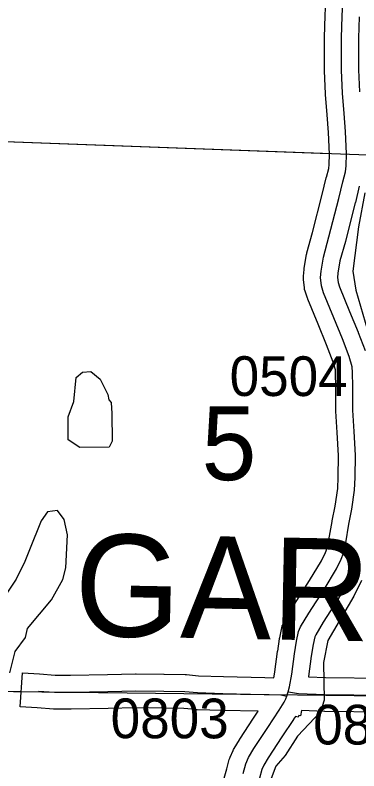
# Model space of a CAD drawing. Extents: x -132.8 to -73.3, y -60 to -26.
# Drawn here: x -120.589 to -119.983, y -45.505 to -44.173 of the extents above; entities that cross this region are included whole.
import ezdxf

# ---------------------------------------------------------------- set-up
doc = ezdxf.new("R2010")
doc.units = 0
for name, color, linetype in [('tdCoHydroRiver', 7, 'Continuous'), ('tdCoSecRdNmbr', 7, 'Continuous'), ('tdCoSecRteBand', 7, 'Continuous'), ('tdCoSecRteCL', 7, 'Continuous'), ('tdCoSectLine', 7, 'Continuous'), ('tdCoSectLinePart', 7, 'Continuous'), ('tdCoSectNmbr', 7, 'Continuous'), ('tdCoSurfBitum', 7, 'Continuous'), ('tdCoTwpBndry', 7, 'Continuous'), ('tdCoTwpBndryShd', 7, 'Continuous'), ('tdCoTwpNameTxt', 7, 'Continuous')]:
    doc.layers.add(name, color=color, linetype=linetype)

msp = doc.modelspace()

# ---------------------------------------------------------------- linework, layer by layer
at = {"layer": 'tdCoHydroRiver'}
for points in [[(-119.9722, -44.4861), (-119.9832, -44.5457), (-119.9932, -44.6243), (-119.9878, -44.6576), (-119.9633, -44.7419)], [(-120.4751, -44.9347), (-120.4952, -44.9215), (-120.4957, -44.8805), (-120.4855, -44.854), (-120.4812, -44.8115), (-120.4699, -44.8023), (-120.4557, -44.8011), (-120.4387, -44.8142), (-120.4252, -44.8414), (-120.4239, -44.8509), (-120.4193, -44.8557), (-120.4182, -44.8747), (-120.418, -44.9236), (-120.423, -44.9345), (-120.4751, -44.9347)], [(-120.5982, -45.3322), (-120.5889, -45.2945), (-120.5709, -45.2697), (-120.5673, -45.254), (-120.5249, -45.2031), (-120.505, -45.1674), (-120.4997, -45.147), (-120.4966, -45.0887), (-120.5022, -45.0618), (-120.5144, -45.0456), (-120.5318, -45.0483), (-120.5433, -45.0638), (-120.5636, -45.1153), (-120.572, -45.1356), (-120.5871, -45.1667), (-120.6117, -45.2039), (-120.6558, -45.258), (-120.6906, -45.3201), (-120.6916, -45.3235)], [(-119.9779, -45.169), (-119.9913, -45.1971), (-120.0376, -45.2747), (-120.0449, -45.3139), (-120.0436, -45.3802), (-120.0504, -45.4005), (-120.091, -45.4436), (-120.1125, -45.4777), (-120.1288, -45.4962), (-120.1372, -45.5181)]]:
    msp.add_lwpolyline(points, dxfattribs=at)
at = {"layer": 'tdCoSecRteBand'}
for points in [[(-120.2257, -45.5356), (-120.2156, -45.5014), (-120.2111, -45.4847), (-120.2105, -45.4825), (-120.2096, -45.4804), (-120.2045, -45.4688), (-120.2037, -45.467), (-120.2027, -45.4654), (-120.1934, -45.45), (-120.1931, -45.4496), (-120.1928, -45.4491), (-120.1683, -45.412), (-120.1604, -45.3998), (-120.2232, -45.3981), (-120.2232, -45.3981), (-120.2232, -45.3981), (-120.2678, -45.3969), (-120.2687, -45.3969), (-120.2696, -45.3968), (-120.2911, -45.3949), (-120.3275, -45.3942), (-120.3758, -45.3935), (-120.4247, -45.3949), (-120.4248, -45.3949), (-120.425, -45.3949), (-120.4904, -45.3962), (-120.4908, -45.3962), (-120.4912, -45.3962), (-120.5196, -45.3959), (-120.5205, -45.3959), (-120.5214, -45.3959), (-120.55, -45.3939), (-120.5799, -45.3918), (-120.5758, -45.332), (-120.5458, -45.334), (-120.5181, -45.3359), (-120.4911, -45.3362), (-120.4263, -45.3349), (-120.3769, -45.3335), (-120.3762, -45.3335), (-120.3756, -45.3335), (-120.3265, -45.3342), (-120.3264, -45.3342), (-120.3263, -45.3342), (-120.2889, -45.3349), (-120.2878, -45.335), (-120.2868, -45.3351), (-120.2653, -45.337), (-120.2216, -45.3382), (-120.1486, -45.3401), (-120.1327, -45.3405), (-120.1322, -45.338), (-120.1308, -45.33), (-120.1259, -45.2943), (-120.1259, -45.294), (-120.1258, -45.2938), (-120.1225, -45.2719), (-120.1224, -45.2709), (-120.1221, -45.27), (-120.1183, -45.2524), (-120.1176, -45.2494), (-120.1164, -45.2466), (-120.1127, -45.2384), (-120.112, -45.2367), (-120.111, -45.2351), (-120.0966, -45.2114), (-120.0964, -45.2111), (-120.0962, -45.2108), (-120.0695, -45.169), (-120.0483, -45.1344), (-120.0415, -45.1197), (-120.0384, -45.1122), (-120.0353, -45.0974), (-120.0296, -45.065), (-120.0296, -45.0646), (-120.0295, -45.0643), (-120.0244, -45.0384), (-120.0199, -45.0073), (-120.0189, -44.9869), (-120.0186, -44.9491), (-120.021, -44.9084), (-120.021, -44.9083), (-120.021, -44.9082), (-120.023, -44.8707), (-120.023, -44.87), (-120.023, -44.8694), (-120.0232, -44.8276), (-120.0236, -44.8043), (-120.0241, -44.798), (-120.0281, -44.7842), (-120.0396, -44.7541), (-120.0545, -44.7175), (-120.0724, -44.6735), (-120.0728, -44.6726), (-120.0731, -44.6717), (-120.0771, -44.6596), (-120.0782, -44.6565), (-120.0785, -44.6533), (-120.0801, -44.6385), (-120.0804, -44.6357), (-120.0801, -44.633), (-120.0792, -44.6214), (-120.0791, -44.6201), (-120.0789, -44.6188), (-120.0748, -44.5946), (-120.0746, -44.5931), (-120.0742, -44.5916), (-120.0643, -44.5561), (-120.0471, -44.4887), (-120.0402, -44.4596), (-120.04, -44.4591), (-120.0399, -44.4586), (-120.0356, -44.443), (-120.0347, -44.4362), (-120.0343, -44.418), (-120.0362, -44.3799), (-120.0386, -44.3486), (-120.0415, -44.3125), (-120.0415, -44.312), (-120.0415, -44.3115), (-120.0435, -44.2711), (-120.0435, -44.2703), (-120.0435, -44.2694), (-120.0431, -44.2127), (-120.0431, -44.2125), (-120.0431, -44.2122), (-120.042, -44.1737), (-120.042, -44.1734), (-120.042, -44.1731), (-120.0391, -44.1135)], [(-119.9821, -44.1756), (-119.9831, -44.2135), (-119.9835, -44.2691), (-119.9816, -44.3082)], [(-119.9819, -44.474), (-119.9888, -44.5029), (-119.9888, -44.5031), (-119.9889, -44.5034), (-120.0063, -44.5712), (-120.0063, -44.5715), (-120.0064, -44.5718), (-120.0159, -44.6061), (-120.0195, -44.6275), (-120.0201, -44.635), (-120.0192, -44.6438), (-120.0165, -44.6518), (-119.9989, -44.6949), (-119.9989, -44.6949), (-119.9989, -44.6949), (-119.9839, -44.7318), (-119.9838, -44.7321), (-119.9837, -44.7324), (-119.9717, -44.7639)], [(-119.9819, -45.1326), (-119.9863, -45.1432), (-119.9865, -45.1438), (-119.9868, -45.1444), (-119.9946, -45.1612), (-119.9953, -45.1628), (-119.9962, -45.1642), (-120.0184, -45.2006), (-120.0186, -45.2008), (-120.0188, -45.2011), (-120.0455, -45.2428), (-120.0587, -45.2647), (-120.0604, -45.2683), (-120.0633, -45.2819), (-120.0665, -45.3026), (-120.0714, -45.3387), (-120.0714, -45.3388), (-120.0416, -45.3399), (-119.9398, -45.3414)], [(-119.8263, -45.511), (-119.8221, -45.4037), (-119.9408, -45.4013), (-120.0428, -45.3999), (-120.0431, -45.3999), (-120.0435, -45.3999), (-120.0839, -45.3984), (-120.0856, -45.4077), (-120.0887, -45.4071), (-120.0897, -45.4102), (-120.0945, -45.4087), (-120.0977, -45.4136), (-120.0978, -45.4138), (-120.0979, -45.414), (-120.1182, -45.4449), (-120.1182, -45.445), (-120.1182, -45.445), (-120.1424, -45.4816), (-120.1503, -45.4948), (-120.1537, -45.5025), (-120.1577, -45.5174)]]:
    msp.add_lwpolyline(points, dxfattribs=at)
at = {"layer": 'tdCoSecRteCL'}
msp.add_line((-120.1098, -45.3728), (-120.1075, -45.3652), dxfattribs=at)
for points in [[(-120.1075, -45.3652), (-120.105, -45.3568), (-120.1011, -45.3346), (-120.0962, -45.2983), (-120.0928, -45.2764), (-120.089, -45.2589), (-120.0853, -45.2507), (-120.0709, -45.227), (-120.044, -45.1849), (-120.0218, -45.1486), (-120.014, -45.1318), (-120.0096, -45.1212), (-120.0058, -45.1031), (-120.0001, -45.0701), (-119.9948, -45.0434), (-119.99, -45.0101), (-119.9889, -44.9877), (-119.9886, -44.9483), (-119.9911, -44.9066), (-119.993, -44.8692), (-119.9932, -44.8273), (-119.9936, -44.8029), (-119.9944, -44.7925), (-119.9997, -44.7746), (-120.0117, -44.7431), (-120.0267, -44.7062), (-120.0447, -44.6622), (-120.0487, -44.6501), (-120.0502, -44.6354), (-120.0493, -44.6238), (-120.0452, -44.5996), (-120.0353, -44.5638), (-120.018, -44.4959), (-120.011, -44.4666), (-120.0061, -44.449), (-120.0047, -44.4384), (-120.0043, -44.4175), (-120.0063, -44.3781), (-120.0087, -44.3463), (-120.0116, -44.3101), (-120.0135, -44.2697), (-120.0131, -44.213), (-120.0121, -44.1745), (-120.0092, -44.1149)], [(-120.5479, -45.364), (-120.5193, -45.3659), (-120.4909, -45.3662), (-120.4256, -45.3649), (-120.376, -45.3635), (-120.3269, -45.3642), (-120.2895, -45.3649), (-120.267, -45.3669), (-120.2224, -45.3681), (-120.1494, -45.3701), (-120.1205, -45.3709), (-120.1098, -45.3728)], [(-120.1075, -45.3652), (-120.103, -45.3662), (-120.089, -45.3681), (-120.0424, -45.3699), (-119.9403, -45.3714), (-119.7901, -45.3743)], [(-120.1867, -45.5096), (-120.1821, -45.4925), (-120.177, -45.4809), (-120.1677, -45.4656), (-120.1433, -45.4285), (-120.123, -45.3976), (-120.1142, -45.3837), (-120.1113, -45.3778), (-120.1098, -45.3728)]]:
    msp.add_lwpolyline(points, dxfattribs=at)
at = {"layer": 'tdCoSectLine'}
for points in [[(-120.7507, -44.3901), (-119.7594, -44.4268)], [(-120.7927, -45.3624), (-119.7905, -45.3743)]]:
    msp.add_lwpolyline(points, dxfattribs=at)
at = {"layer": 'tdCoSectLinePart'}
for points in [[(-120.7507, -44.3901), (-120.0348, -44.4166)], [(-120.7927, -45.3624), (-120.5784, -45.3649)]]:
    msp.add_lwpolyline(points, dxfattribs=at)
at = {"layer": 'tdCoSurfBitum'}
msp.add_line((-120.1098, -45.3728), (-120.1075, -45.3652), dxfattribs=at)
for points in [[(-120.1075, -45.3652), (-120.105, -45.3568), (-120.1011, -45.3346), (-120.0962, -45.2983), (-120.0928, -45.2764), (-120.089, -45.2589), (-120.0853, -45.2507), (-120.0709, -45.227), (-120.044, -45.1849), (-120.0218, -45.1486), (-120.014, -45.1318), (-120.0096, -45.1212), (-120.0058, -45.1031), (-120.0001, -45.0701), (-119.9948, -45.0434), (-119.99, -45.0101), (-119.9889, -44.9877), (-119.9886, -44.9483), (-119.9911, -44.9066), (-119.993, -44.8692), (-119.9932, -44.8273), (-119.9936, -44.8029), (-119.9944, -44.7925), (-119.9997, -44.7746), (-120.0117, -44.7431), (-120.0267, -44.7062), (-120.0447, -44.6622), (-120.0487, -44.6501), (-120.0502, -44.6354), (-120.0493, -44.6238), (-120.0452, -44.5996), (-120.0353, -44.5638), (-120.018, -44.4959), (-120.011, -44.4666), (-120.0061, -44.449), (-120.0047, -44.4384), (-120.0043, -44.4175), (-120.0063, -44.3781), (-120.0087, -44.3463), (-120.0116, -44.3101), (-120.0135, -44.2697), (-120.0131, -44.213), (-120.0121, -44.1745), (-120.0092, -44.1149)], [(-120.5479, -45.364), (-120.5193, -45.3659), (-120.4909, -45.3662), (-120.4256, -45.3649), (-120.376, -45.3635), (-120.3269, -45.3642), (-120.2895, -45.3649), (-120.267, -45.3669), (-120.2224, -45.3681), (-120.1494, -45.3701), (-120.1205, -45.3709), (-120.1098, -45.3728)], [(-120.1075, -45.3652), (-120.103, -45.3662), (-120.089, -45.3681), (-120.0424, -45.3699), (-119.9403, -45.3714), (-119.7901, -45.3743)], [(-120.1867, -45.5096), (-120.1821, -45.4925), (-120.177, -45.4809), (-120.1677, -45.4656), (-120.1433, -45.4285), (-120.123, -45.3976), (-120.1142, -45.3837), (-120.1113, -45.3778), (-120.1098, -45.3728)]]:
    msp.add_lwpolyline(points, dxfattribs=at)
at = {"layer": 'tdCoTwpBndry'}
msp.add_lwpolyline([(-121.1861, -44.3774), (-120.7507, -44.3901), (-120.0348, -44.4166)], dxfattribs=at)
at = {"layer": 'tdCoTwpBndryShd'}
msp.add_lwpolyline([(-127.2202, -44.1954), (-126.6973, -44.2087), (-125.6932, -44.234), (-124.6944, -44.2641), (-123.6992, -44.2925), (-122.7152, -44.3247), (-121.7221, -44.3617), (-120.7507, -44.3901), (-119.7594, -44.4268), (-118.768, -44.449), (-117.7739, -44.4798), (-116.7726, -44.5066), (-115.7834, -44.5349), (-114.8143, -44.5585)], dxfattribs=at)

# ---------------------------------------------------------------- texts
at = {"layer": 'tdCoSecRdNmbr'}
for s, rotation, p in [('0504', 359.9102, (-120.2106, -44.844)), ('0803', 359.91, (-120.4205, -45.4471)), ('0805', 359.9102, (-120.0631, -45.4582))]:
    msp.add_text(s, height=0.07, rotation=rotation, dxfattribs=at).set_placement(p)
at = {"layer": 'tdCoSectNmbr'}
msp.add_text('5', height=0.13, rotation=359.91, dxfattribs=at).set_placement((-120.2601, -44.9923))
at = {"layer": 'tdCoTwpNameTxt'}
msp.add_text('GARNER', height=0.18, rotation=358.9107, dxfattribs=at).set_placement((-120.4855, -45.2665))

doc.saveas('drawing.dxf')
